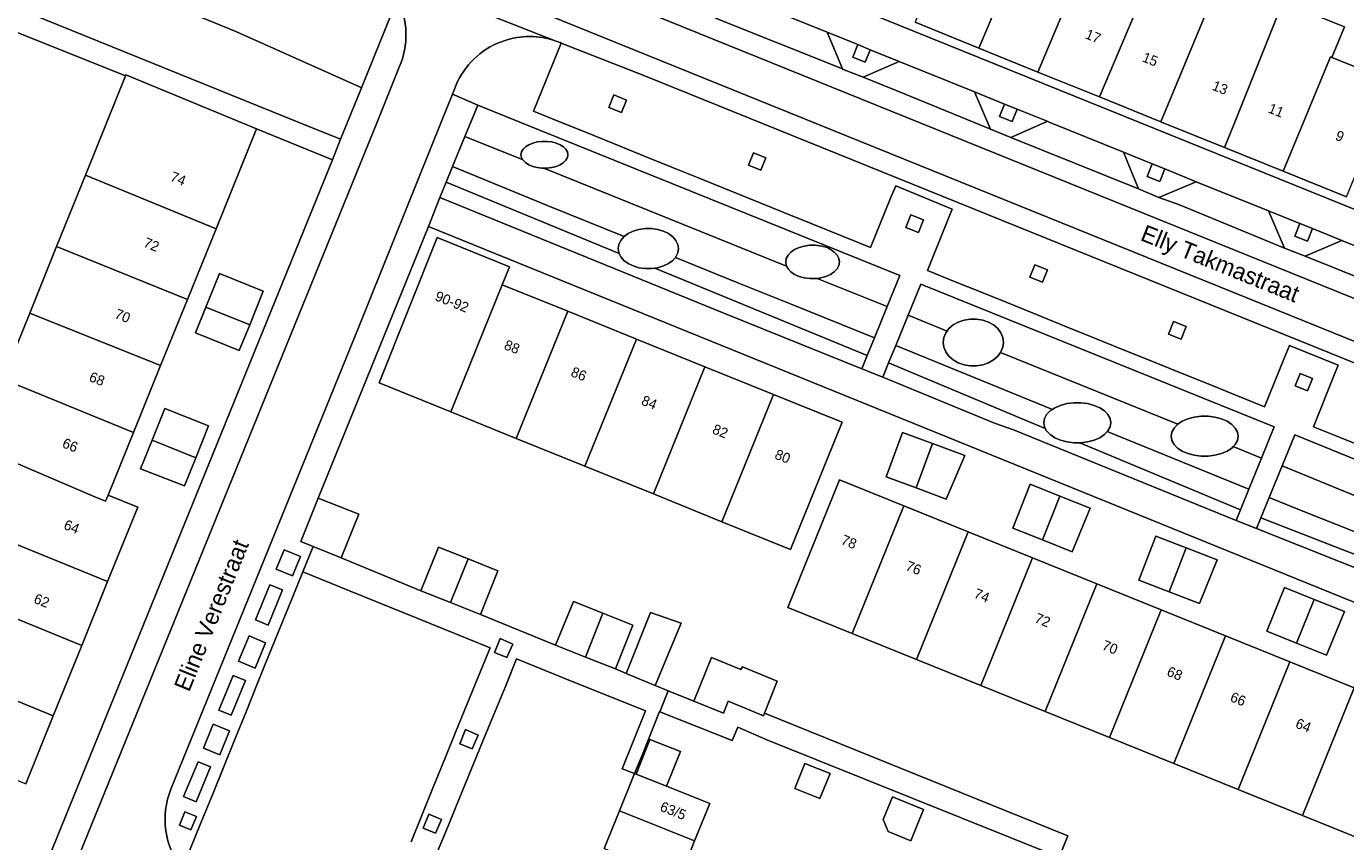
# Model space of a CAD drawing. Header units: metres. Extents: x 151448 to 154749, y 463108 to 465296.
# Tile 431 of 449: x 154322 to 154420, y 464947 to 465007. Entities that reach past the tile are written whole.
import ezdxf
from ezdxf.enums import TextEntityAlignment as Align

# ---------------------------------------------------------------- set-up
doc = ezdxf.new("R2010")
doc.units = ezdxf.units.M
for name, color, linetype, lineweight in [('B-PV-GR-BEPLANTING_CULTUUR_BOSPLANTSOEN-GV', 253, 'Continuous', 9), ('B-PV-GR-BEPLANTING_CULTUUR_HEESTERS-GV', 253, 'Continuous', 9), ('B-PV-GR-GROENVOORZIENING-GV', 253, 'Continuous', 9), ('B-PV-OG-BEBOUWING-GV', 1, 'Continuous', 9), ('B-PV-OG-BEBOUWING-T18', 2, 'Continuous', 9), ('B-PV-OG-TERREIN_BEGROEID-GV', 253, 'Continuous', 9), ('B-PV-OG-TERREIN_ERF-GV', 253, 'Continuous', 9), ('B-PV-OG-TOPOGRAFIE-T18', 2, 'Continuous', 9), ('B-PV-VH-GESLOTENVERHARDING_ASFALT-GV', 253, 'Continuous', 9), ('B-PV-VH-OPENVERHARDING_BETONSTRAATSTEEN-GV', 253, 'Continuous', 9), ('B-PV-VH-OPENVERHARDING_TEGEL-GV', 253, 'Continuous', 9)]:
    doc.layers.add(name, color=color, linetype=linetype, lineweight=lineweight)
doc.styles.add('Drong', font='txt', dxfattribs={"height": 1.8})

msp = doc.modelspace()

# ---------------------------------------------------------------- linework, layer by layer
at = {"layer": 'B-PV-GR-BEPLANTING_CULTUUR_BOSPLANTSOEN-GV', "flags": 128}
for points in [[(154346.76, 465002.541), (154346.565, 465002.629), (154337.449, 465006.729), (154328.689, 465010.326), (154317.203, 465014.077), (154300.808, 465020.564), (154299.272, 465021.095), (154282.261, 465026.978), (154276.654, 465028.915), (154269.029, 465031.552), (154268.249, 465030.771), (154267.377, 465029.496), (154266.827, 465028.091), (154267.475, 465028.126), (154271.937, 465028.365), (154320.33, 465008.79), (154342.06, 465000), (154345.21, 464998.725), (154345.736, 465000)], [(154384.828, 464984.003), (154385.772, 464986.307), (154380.572, 464988.405), (154380.439, 464988.387), (154380.023, 464988.387), (154379.616, 464988.441), (154379.237, 464988.547), (154378.9, 464988.699), (154378.622, 464988.892), (154378.414, 464989.117), (154378.31, 464989.317), (154360.287, 464996.589), (154360.158, 464996.589), (154359.802, 464996.633), (154359.47, 464996.717), (154359.176, 464996.84), (154358.932, 464996.994), (154358.75, 464997.174), (154358.724, 464997.219), (154357.706, 464997.63), (154354.438, 464998.937), (154353.527, 464996.714), (154360.616, 464993.794), (154366.253, 464991.506), (154366.55, 464991.726), (154366.929, 464991.909), (154367.356, 464992.036), (154367.814, 464992.101), (154368.282, 464992.101), (154368.74, 464992.036), (154369.167, 464991.909), (154369.546, 464991.726), (154369.859, 464991.494), (154370.093, 464991.224), (154370.237, 464990.927), (154370.286, 464990.617), (154370.237, 464990.307), (154370.093, 464990.01), (154370.053, 464989.964), (154374.574, 464988.129), (154378.652, 464986.5)], [(154358.724, 464997.219), (154358.75, 464997.174), (154358.932, 464996.994), (154359.176, 464996.84), (154359.47, 464996.717), (154359.802, 464996.633), (154360.158, 464996.589), (154360.287, 464996.589), (154360.522, 464996.589), (154360.878, 464996.633), (154361.21, 464996.717), (154361.504, 464996.84), (154361.748, 464996.994), (154361.93, 464997.174), (154362.042, 464997.372), (154362.08, 464997.579), (154362.042, 464997.786), (154361.93, 464997.984), (154361.748, 464998.164), (154361.504, 464998.318), (154361.21, 464998.441), (154360.878, 464998.525), (154360.522, 464998.569), (154360.158, 464998.569), (154359.802, 464998.525), (154359.47, 464998.441), (154359.176, 464998.318), (154358.932, 464998.164), (154358.75, 464997.984), (154358.638, 464997.786), (154358.6, 464997.579), (154358.638, 464997.372)], [(154370.053, 464989.964), (154370.093, 464990.01), (154370.237, 464990.307), (154370.286, 464990.617), (154370.237, 464990.927), (154370.093, 464991.224), (154369.859, 464991.494), (154369.546, 464991.726), (154369.167, 464991.909), (154368.74, 464992.036), (154368.282, 464992.101), (154367.814, 464992.101), (154367.356, 464992.036), (154366.929, 464991.909), (154366.55, 464991.726), (154366.253, 464991.506), (154366.237, 464991.494), (154366.003, 464991.224), (154365.859, 464990.927), (154365.81, 464990.617), (154365.859, 464990.307), (154365.885, 464990.254), (154366.003, 464990.01), (154366.237, 464989.74), (154366.55, 464989.508), (154366.929, 464989.325), (154367.356, 464989.198), (154367.814, 464989.133), (154368.282, 464989.133), (154368.527, 464989.168), (154368.74, 464989.198), (154369.167, 464989.325), (154369.546, 464989.508), (154369.859, 464989.74)], [(154378.31, 464989.317), (154378.414, 464989.117), (154378.622, 464988.892), (154378.9, 464988.699), (154379.237, 464988.547), (154379.616, 464988.441), (154380.023, 464988.387), (154380.439, 464988.387), (154380.572, 464988.405), (154380.846, 464988.441), (154381.226, 464988.547), (154381.562, 464988.699), (154381.84, 464988.892), (154382.048, 464989.117), (154382.177, 464989.365), (154382.22, 464989.623), (154382.177, 464989.881), (154382.048, 464990.129), (154381.84, 464990.354), (154381.719, 464990.452), (154381.34, 464990.686), (154380.933, 464990.799), (154380.439, 464990.859), (154380.023, 464990.859), (154379.616, 464990.805), (154379.237, 464990.699), (154378.9, 464990.547), (154378.622, 464990.354), (154378.414, 464990.129), (154378.285, 464989.881), (154378.242, 464989.623), (154378.285, 464989.365)], [(154402.098, 464977.035), (154412.598, 464972.767), (154413.532, 464975.073), (154411.432, 464975.921), (154411.332, 464975.817), (154410.984, 464975.585), (154410.564, 464975.402), (154410.089, 464975.275), (154409.581, 464975.21), (154409.061, 464975.21), (154408.553, 464975.275), (154408.078, 464975.402), (154407.658, 464975.585), (154407.31, 464975.817), (154407.05, 464976.087), (154406.889, 464976.384), (154406.835, 464976.694), (154406.889, 464977.004), (154407.05, 464977.301), (154407.31, 464977.571), (154407.325, 464977.581), (154394.171, 464982.895), (154393.976, 464982.633), (154393.663, 464982.362), (154393.284, 464982.148), (154392.857, 464982), (154392.399, 464981.925), (154391.931, 464981.925), (154391.473, 464982), (154391.046, 464982.148), (154390.667, 464982.362), (154390.354, 464982.633), (154390.12, 464982.948), (154389.976, 464983.294), (154389.927, 464983.656), (154389.976, 464984.018), (154390.12, 464984.364), (154390.216, 464984.493), (154387.318, 464985.664), (154386.403, 464983.414), (154398.039, 464978.684), (154398.21, 464978.798), (154398.63, 464978.981), (154399.105, 464979.108), (154399.613, 464979.173), (154400.133, 464979.173), (154400.641, 464979.108), (154401.116, 464978.981), (154401.536, 464978.798), (154401.884, 464978.566), (154402.144, 464978.296), (154402.305, 464977.999), (154402.359, 464977.689), (154402.305, 464977.379), (154402.144, 464977.082)], [(154390.216, 464984.493), (154390.12, 464984.364), (154389.976, 464984.018), (154389.927, 464983.656), (154389.976, 464983.294), (154390.12, 464982.948), (154390.354, 464982.633), (154390.667, 464982.362), (154391.046, 464982.148), (154391.473, 464982), (154391.931, 464981.925), (154392.399, 464981.925), (154392.857, 464982), (154393.284, 464982.148), (154393.663, 464982.362), (154393.976, 464982.633), (154394.171, 464982.895), (154394.21, 464982.948), (154394.354, 464983.294), (154394.403, 464983.656), (154394.354, 464984.018), (154394.21, 464984.364), (154393.976, 464984.679), (154393.663, 464984.95), (154393.284, 464985.164), (154392.857, 464985.312), (154392.399, 464985.387), (154391.931, 464985.387), (154391.473, 464985.312), (154391.046, 464985.164), (154390.667, 464984.95), (154390.354, 464984.679)], [(154402.098, 464977.035), (154402.144, 464977.082), (154402.305, 464977.379), (154402.359, 464977.689), (154402.305, 464977.999), (154402.144, 464978.296), (154401.884, 464978.566), (154401.536, 464978.798), (154401.116, 464978.981), (154400.641, 464979.108), (154400.133, 464979.173), (154399.613, 464979.173), (154399.105, 464979.108), (154398.63, 464978.981), (154398.21, 464978.798), (154398.039, 464978.684), (154397.862, 464978.566), (154397.602, 464978.296), (154397.441, 464977.999), (154397.387, 464977.689), (154397.441, 464977.379), (154397.499, 464977.272), (154397.602, 464977.082), (154397.862, 464976.812), (154398.21, 464976.58), (154398.63, 464976.397), (154399.105, 464976.27), (154399.613, 464976.205), (154400.053, 464976.205), (154400.133, 464976.205), (154400.641, 464976.27), (154401.116, 464976.397), (154401.536, 464976.58), (154401.884, 464976.812)], [(154407.325, 464977.581), (154407.31, 464977.571), (154407.05, 464977.301), (154406.889, 464977.004), (154406.835, 464976.694), (154406.889, 464976.384), (154407.05, 464976.087), (154407.31, 464975.817), (154407.658, 464975.585), (154408.078, 464975.402), (154408.553, 464975.275), (154409.061, 464975.21), (154409.581, 464975.21), (154410.089, 464975.275), (154410.564, 464975.402), (154410.984, 464975.585), (154411.332, 464975.817), (154411.432, 464975.921), (154411.592, 464976.087), (154411.753, 464976.384), (154411.807, 464976.694), (154411.753, 464977.004), (154411.592, 464977.301), (154411.332, 464977.571), (154410.984, 464977.803), (154410.564, 464977.986), (154410.089, 464978.113), (154409.581, 464978.178), (154409.061, 464978.178), (154408.553, 464978.113), (154408.078, 464977.986), (154407.658, 464977.803)]]:
    msp.add_lwpolyline(points, close=True, dxfattribs=at)
msp.add_lwpolyline([(154421.147, 464972.006), (154415.065, 464974.485), (154414.115, 464972.155), (154416.474, 464971.189), (154430.899, 464965.473)], dxfattribs=at)
at = {"layer": 'B-PV-GR-BEPLANTING_CULTUUR_HEESTERS-GV', "flags": 128}
for points in [[(154340.444, 464966.822), (154341.648, 464966.332), (154342.233, 464967.767), (154341.03, 464968.258)], [(154339.972, 464965.665), (154338.913, 464963.067), (154339.854, 464962.683), (154340.914, 464965.281)], [(154339.655, 464961.371), (154338.434, 464961.879), (154337.648, 464959.992), (154338.87, 464959.484)], [(154338.173, 464958.566), (154337.244, 464958.949), (154336.182, 464956.37), (154337.109, 464955.986)], [(154336.982, 464954.826), (154335.76, 464955.327), (154335.034, 464953.555), (154336.256, 464953.054)], [(154335.576, 464952.151), (154334.638, 464952.541), (154333.568, 464949.963), (154334.501, 464949.572)]]:
    msp.add_lwpolyline(points, close=True, dxfattribs=at)
at = {"layer": 'B-PV-GR-GROENVOORZIENING-GV', "flags": 128}
for points in [[(154384.516, 465005.37), (154383.59, 465005.748), (154383.218, 465004.82), (154384.146, 465004.448)], [(154365.497, 465002.01), (154365.125, 465001.082), (154366.053, 465000.71), (154366.425, 465001.638)], [(154395.412, 465000.961), (154394.485, 465001.336), (154394.113, 465000.408), (154395.041, 465000.036)], [(154375.847, 464997.73), (154375.475, 464996.802), (154376.403, 464996.43), (154376.775, 464997.358)], [(154406.364, 464996.522), (154405.438, 464996.899), (154405.066, 464995.971), (154405.994, 464995.599)], [(154387.527, 464993.11), (154387.155, 464992.182), (154388.083, 464991.81), (154388.455, 464992.738)], [(154417.319, 464992.093), (154416.392, 464992.469), (154416.02, 464991.541), (154416.948, 464991.169)], [(154396.727, 464989.41), (154396.355, 464988.482), (154397.283, 464988.11), (154397.655, 464989.038)], [(154407.017, 464985.2), (154406.645, 464984.272), (154407.573, 464983.9), (154407.945, 464984.828)], [(154416.407, 464981.35), (154416.035, 464980.422), (154416.963, 464980.05), (154417.335, 464980.978)], [(154356.712, 464960.821), (154356.638, 464960.634), (154357.55, 464960.263), (154357.628, 464960.44), (154357.989, 464961.26), (154357.048, 464961.675)], [(154354.479, 464954.919), (154354.07, 464953.878), (154354.982, 464953.507), (154355.421, 464954.504)], [(154334.518, 464948.479), (154333.671, 464948.828), (154333.265, 464947.841), (154334.112, 464947.492)], [(154351.756, 464948.657), (154351.346, 464947.617), (154352.259, 464947.245), (154352.697, 464948.243)]]:
    msp.add_lwpolyline(points, close=True, dxfattribs=at)
at = {"layer": 'B-PV-OG-BEBOUWING-GV', "flags": 128}
for points in [[(154392.573, 465005.492), (154396.155, 465013.953), (154395.98, 465014.024), (154396.886, 465016.261), (154392.232, 465018.145), (154387.837, 465007.41)], [(154400.509, 465012.19), (154396.155, 465013.953), (154392.573, 465005.492), (154396.957, 465003.716)], [(154400.509, 465012.19), (154396.957, 465003.716), (154401.523, 465001.867), (154406.038, 465012.548), (154406.001, 465012.563), (154401.41, 465014.42)], [(154406.038, 465012.548), (154401.523, 465001.867), (154406.072, 465000.025), (154410.533, 465010.744)], [(154410.805, 464998.108), (154411.564, 465000), (154415.131, 465008.897), (154410.533, 465010.744), (154406.072, 465000.025), (154406.134, 465000)], [(154415.152, 464996.348), (154416.662, 465000), (154418.666, 465004.844), (154418.765, 465004.804), (154419.696, 465007.064), (154415.131, 465008.897), (154411.564, 465000), (154410.805, 464998.108)], [(154419.845, 464994.447), (154422.134, 465000), (154423.35, 465002.95), (154418.765, 465004.804), (154418.666, 465004.844), (154416.662, 465000), (154415.152, 464996.348)], [(154326.287, 464996.068), (154335.976, 464992.08), (154338.981, 464999.498), (154338.986, 464999.51), (154329.284, 465003.514), (154329.249, 465003.428)], [(154335.976, 464992.08), (154326.287, 464996.068), (154324.149, 464990.757), (154333.851, 464986.836)], [(154357.21, 464987.93), (154357.75, 464989.26), (154352.39, 464991.43), (154348.09, 464980.66), (154353.386, 464978.51)], [(154322.166, 464985.832), (154331.864, 464981.931), (154333.851, 464986.836), (154324.149, 464990.757)], [(154335.23, 464986.278), (154338.475, 464984.967), (154339.48, 464987.45), (154336.24, 464988.76)], [(154362.075, 464985.962), (154357.21, 464987.93), (154353.386, 464978.51), (154358.254, 464976.534)], [(154331.864, 464981.931), (154322.166, 464985.832), (154320.191, 464980.923), (154329.853, 464976.967)], [(154338.475, 464984.967), (154335.23, 464986.278), (154334.45, 464984.36), (154337.7, 464983.05)], [(154367.161, 464983.904), (154362.075, 464985.962), (154358.254, 464976.534), (154363.338, 464974.471)], [(154368.422, 464972.407), (154372.247, 464981.846), (154367.161, 464983.904), (154363.338, 464974.471)], [(154372.247, 464981.846), (154368.422, 464972.407), (154373.506, 464970.344), (154377.334, 464979.788)], [(154329.853, 464976.967), (154320.191, 464980.923), (154318.081, 464975.682), (154318.31, 464975.59), (154320.49, 464974.71), (154320.583, 464974.928), (154326.978, 464972.199), (154327.777, 464971.868), (154327.97, 464972.32)], [(154373.506, 464970.344), (154378.59, 464968.28), (154382.42, 464977.73), (154377.334, 464979.788)], [(154334.469, 464975.077), (154335.42, 464977.46), (154332.17, 464978.76), (154331.232, 464976.403)], [(154389.138, 464976.139), (154386.91, 464976.97), (154385.69, 464973.69), (154387.915, 464972.86)], [(154334.469, 464975.077), (154331.232, 464976.403), (154330.38, 464974.26), (154333.64, 464973)], [(154387.915, 464972.86), (154390.14, 464972.03), (154391.52, 464975.25), (154389.138, 464976.139)], [(154327.933, 464965.901), (154330.17, 464971.42), (154327.97, 464972.32), (154327.777, 464971.868), (154326.978, 464972.199), (154320.583, 464974.928), (154320.49, 464974.71), (154318.489, 464969.752)], [(154383.174, 464962.042), (154387.005, 464971.527), (154382.232, 464973.455), (154378.4, 464963.97)], [(154398.591, 464972.244), (154396.38, 464973.13), (154395.08, 464969.88), (154397.29, 464968.995)], [(154345.266, 464967.656), (154346.58, 464970.91), (154343.563, 464972.096), (154342.26, 464968.87), (154343.174, 464968.501)], [(154397.29, 464968.995), (154399.5, 464968.11), (154400.82, 464971.35), (154398.591, 464972.244)], [(154387.005, 464971.527), (154383.174, 464962.042), (154387.947, 464960.114), (154391.778, 464969.599)], [(154316.583, 464965.028), (154326.011, 464961.159), (154327.933, 464965.901), (154318.489, 464969.752)], [(154392.72, 464958.186), (154396.551, 464967.671), (154391.778, 464969.599), (154387.947, 464960.114)], [(154407.958, 464968.41), (154405.71, 464969.28), (154404.45, 464966.02), (154406.695, 464965.15)], [(154351.17, 464965.23), (154353.38, 464964.345), (154354.68, 464967.592), (154352.48, 464968.47)], [(154406.695, 464965.15), (154408.94, 464964.28), (154410.26, 464967.52), (154407.958, 464968.41)], [(154353.38, 464964.345), (154355.59, 464963.46), (154356.89, 464966.71), (154354.68, 464967.592)], [(154396.551, 464967.671), (154392.72, 464958.186), (154397.493, 464956.258), (154401.324, 464965.743)], [(154314.479, 464959.814), (154323.896, 464955.94), (154326.011, 464961.159), (154316.583, 464965.028)], [(154401.324, 464965.743), (154397.493, 464956.258), (154402.266, 464954.33), (154406.097, 464963.815)], [(154417.451, 464964.586), (154415.24, 464965.47), (154413.94, 464962.22), (154416.15, 464961.335)], [(154364.675, 464963.558), (154362.49, 464964.42), (154361.16, 464961.18), (154363.39, 464960.3)], [(154416.15, 464961.335), (154418.36, 464960.45), (154419.69, 464963.69), (154417.451, 464964.586)], [(154363.39, 464960.3), (154365.62, 464959.42), (154366.9, 464962.68), (154364.675, 464963.558)], [(154366.412, 464959.092), (154368.551, 464958.207), (154370.489, 464962.814), (154368.211, 464963.613)], [(154402.266, 464954.33), (154407.039, 464952.402), (154410.87, 464961.886), (154406.097, 464963.815)], [(154411.812, 464950.474), (154415.643, 464959.958), (154410.87, 464961.886), (154407.039, 464952.402)], [(154371.42, 464957.02), (154373.62, 464956.14), (154373.974, 464957.024), (154374.099, 464956.974), (154376.585, 464955.946), (154376.659, 464956.131), (154377.613, 464958.514), (154375.046, 464959.568), (154374.92, 464959.39), (154372.73, 464960.27)], [(154314.479, 464959.814), (154312.44, 464954.759), (154321.852, 464950.899), (154323.896, 464955.94)], [(154415.643, 464959.958), (154411.812, 464950.474), (154416.585, 464948.546), (154420.416, 464958.03)], [(154421.358, 464946.618), (154425.189, 464956.102), (154420.416, 464958.03), (154416.585, 464948.546)], [(154367.143, 464951.625), (154369.4, 464950.723), (154370.427, 464953.294), (154368.171, 464954.196)], [(154379.672, 464952.414), (154378.927, 464950.558), (154380.783, 464949.813), (154381.528, 464951.669)], [(154365.909, 464948.888), (154371.484, 464946.659), (154372.61, 464949.44), (154369.4, 464950.723), (154367.143, 464951.625), (154367.034, 464951.669)], [(154386.166, 464949.938), (154385.471, 464948.259), (154385.841, 464947.367), (154387.52, 464946.672), (154388.476, 464948.982)], [(154371.484, 464946.659), (154365.909, 464948.888), (154364.784, 464946.107), (154370.283, 464943.908), (154370.723, 464945), (154370.8, 464944.969)]]:
    msp.add_lwpolyline(points, close=True, dxfattribs=at)
at = {"layer": 'B-PV-OG-TERREIN_BEGROEID-GV', "flags": 128}
for points in [[(154269.029, 465031.552), (154276.654, 465028.915), (154282.261, 465026.978), (154299.272, 465021.095), (154300.808, 465020.564), (154317.203, 465014.077), (154328.689, 465010.326), (154337.449, 465006.729), (154346.565, 465002.629), (154346.76, 465002.541), (154349.432, 465009.17), (154349.425, 465009.182)], [(154440.47, 464966.83), (154416.01, 464976.8), (154415.065, 464974.485), (154421.147, 464972.006)]]:
    msp.add_lwpolyline(points, dxfattribs=at)
for points in [[(154360.287, 464996.589), (154378.31, 464989.317), (154378.285, 464989.365), (154378.242, 464989.623), (154378.285, 464989.881), (154378.414, 464990.129), (154378.622, 464990.354), (154378.9, 464990.547), (154379.237, 464990.699), (154379.616, 464990.805), (154380.023, 464990.859), (154380.439, 464990.859), (154380.933, 464990.799), (154381.34, 464990.686), (154381.719, 464990.452), (154381.84, 464990.354), (154382.048, 464990.129), (154382.177, 464989.881), (154382.22, 464989.623), (154382.177, 464989.365), (154382.048, 464989.117), (154381.84, 464988.892), (154381.562, 464988.699), (154381.226, 464988.547), (154380.846, 464988.441), (154380.572, 464988.405), (154385.772, 464986.307), (154386.72, 464988.62), (154358.513, 465000), (154355.39, 465001.26), (154354.874, 465000), (154354.438, 464998.937), (154357.706, 464997.63), (154358.724, 464997.219), (154358.638, 464997.372), (154358.6, 464997.579), (154358.638, 464997.786), (154358.75, 464997.984), (154358.932, 464998.164), (154359.176, 464998.318), (154359.47, 464998.441), (154359.802, 464998.525), (154360.158, 464998.569), (154360.522, 464998.569), (154360.878, 464998.525), (154361.21, 464998.441), (154361.504, 464998.318), (154361.748, 464998.164), (154361.93, 464997.984), (154362.042, 464997.786), (154362.08, 464997.579), (154362.042, 464997.372), (154361.93, 464997.174), (154361.748, 464996.994), (154361.504, 464996.84), (154361.21, 464996.717), (154360.878, 464996.633), (154360.522, 464996.589)], [(154366.253, 464991.506), (154360.616, 464993.794), (154353.527, 464996.714), (154353.044, 464995.533), (154365.885, 464990.254), (154365.859, 464990.307), (154365.81, 464990.617), (154365.859, 464990.927), (154366.003, 464991.224), (154366.237, 464991.494)], [(154352.58, 464994.4), (154373.64, 464985.81), (154383.88, 464981.69), (154384.289, 464982.687), (154368.527, 464989.168), (154368.282, 464989.133), (154367.814, 464989.133), (154367.356, 464989.198), (154366.929, 464989.325), (154366.55, 464989.508), (154366.237, 464989.74), (154366.003, 464990.01), (154365.885, 464990.254), (154353.044, 464995.533)], [(154384.828, 464984.003), (154378.652, 464986.5), (154374.574, 464988.129), (154370.053, 464989.964), (154369.859, 464989.74), (154369.546, 464989.508), (154369.167, 464989.325), (154368.74, 464989.198), (154368.527, 464989.168), (154384.289, 464982.687)], [(154411.432, 464975.921), (154413.532, 464975.073), (154414.47, 464977.39), (154388.26, 464987.98), (154387.318, 464985.664), (154390.216, 464984.493), (154390.354, 464984.679), (154390.667, 464984.95), (154391.046, 464985.164), (154391.473, 464985.312), (154391.931, 464985.387), (154392.399, 464985.387), (154392.857, 464985.312), (154393.284, 464985.164), (154393.663, 464984.95), (154393.976, 464984.679), (154394.21, 464984.364), (154394.354, 464984.018), (154394.403, 464983.656), (154394.354, 464983.294), (154394.21, 464982.948), (154394.171, 464982.895), (154407.325, 464977.581), (154407.658, 464977.803), (154408.078, 464977.986), (154408.553, 464978.113), (154409.061, 464978.178), (154409.581, 464978.178), (154410.089, 464978.113), (154410.564, 464977.986), (154410.984, 464977.803), (154411.332, 464977.571), (154411.592, 464977.301), (154411.753, 464977.004), (154411.807, 464976.694), (154411.753, 464976.384), (154411.592, 464976.087)], [(154398.039, 464978.684), (154386.403, 464983.414), (154385.879, 464982.125), (154397.499, 464977.272), (154397.441, 464977.379), (154397.387, 464977.689), (154397.441, 464977.999), (154397.602, 464978.296), (154397.862, 464978.566)], [(154385.45, 464981.07), (154393.73, 464977.67), (154395.15, 464977.16), (154411.66, 464970.45), (154411.974, 464971.226), (154400.053, 464976.205), (154399.613, 464976.205), (154399.105, 464976.27), (154398.63, 464976.397), (154398.21, 464976.58), (154397.862, 464976.812), (154397.602, 464977.082), (154397.499, 464977.272), (154385.879, 464982.125)], [(154412.598, 464972.767), (154402.098, 464977.035), (154401.884, 464976.812), (154401.536, 464976.58), (154401.116, 464976.397), (154400.641, 464976.27), (154400.133, 464976.205), (154400.053, 464976.205), (154411.974, 464971.226)], [(154430.899, 464965.473), (154416.474, 464971.189), (154414.115, 464972.155), (154413.494, 464970.634), (154431.101, 464963.776), (154430.896, 464964.052), (154430.752, 464964.398), (154430.703, 464964.76), (154430.752, 464965.122)], [(154413.17, 464969.84), (154432.17, 464962.28), (154440.39, 464958.76), (154440.879, 464959.968), (154433.016, 464963.03), (154432.707, 464963.03), (154432.249, 464963.105), (154431.822, 464963.253), (154431.443, 464963.467), (154431.13, 464963.737), (154431.101, 464963.776), (154413.494, 464970.634)]]:
    msp.add_lwpolyline(points, close=True, dxfattribs=at)
at = {"layer": 'B-PV-OG-TERREIN_ERF-GV', "flags": 128}
for points in [[(154447.152, 465009.083), (154401.94, 465027.36), (154402.34, 465028.26), (154401.987, 465028.426), (154403.014, 465031.111), (154401.321, 465039.116), (154376.92, 465034.01), (154376.888, 465034.003), (154376.936, 465033.76), (154378.94, 465034.18), (154379.44, 465031.77), (154376.161, 465031.084), (154373.08, 465030.44), (154372.611, 465032.853), (154370.57, 465032.39), (154364.06, 465016.339), (154404.451, 465000), (154438.02, 464986.42), (154438.251, 464986.993), (154438.256, 464987.005), (154443.497, 465000), (154447.16, 465009.08)], [(154353.386, 464978.51), (154348.09, 464980.66), (154352.39, 464991.43), (154357.75, 464989.26), (154357.21, 464987.93), (154362.075, 464985.962), (154367.161, 464983.904), (154372.247, 464981.846), (154377.334, 464979.788), (154382.42, 464977.73), (154378.59, 464968.28), (154373.506, 464970.344), (154368.422, 464972.407), (154363.338, 464974.471), (154358.254, 464976.534)], [(154338.475, 464984.967), (154337.7, 464983.05), (154334.45, 464984.36), (154335.23, 464986.278), (154336.24, 464988.76), (154339.48, 464987.45)], [(154334.469, 464975.077), (154333.64, 464973), (154330.38, 464974.26), (154331.232, 464976.403), (154332.17, 464978.76), (154335.42, 464977.46)], [(154389.138, 464976.139), (154391.52, 464975.25), (154390.14, 464972.03), (154387.915, 464972.86), (154385.69, 464973.69), (154386.91, 464976.97)], [(154407.039, 464952.402), (154402.266, 464954.33), (154397.493, 464956.258), (154392.72, 464958.186), (154387.947, 464960.114), (154383.174, 464962.042), (154378.4, 464963.97), (154382.232, 464973.455), (154387.005, 464971.527), (154391.778, 464969.599), (154396.551, 464967.671), (154401.324, 464965.743), (154406.097, 464963.815), (154410.87, 464961.886), (154415.643, 464959.958), (154420.416, 464958.03), (154425.189, 464956.102), (154429.962, 464954.174), (154434.757, 464952.237), (154430.91, 464942.76), (154426.131, 464944.69), (154421.358, 464946.618), (154416.585, 464948.546), (154411.812, 464950.474)], [(154398.591, 464972.244), (154400.82, 464971.35), (154399.5, 464968.11), (154397.29, 464968.995), (154395.08, 464969.88), (154396.38, 464973.13)], [(154407.958, 464968.41), (154410.26, 464967.52), (154408.94, 464964.28), (154406.695, 464965.15), (154404.45, 464966.02), (154405.71, 464969.28)], [(154416.15, 464961.335), (154413.94, 464962.22), (154415.24, 464965.47), (154417.451, 464964.586), (154419.69, 464963.69), (154418.36, 464960.45)], [(154379.672, 464952.414), (154381.528, 464951.669), (154380.783, 464949.813), (154378.927, 464950.558)], [(154386.166, 464949.938), (154388.476, 464948.982), (154387.52, 464946.672), (154385.841, 464947.367), (154385.471, 464948.259)]]:
    msp.add_lwpolyline(points, close=True, dxfattribs=at)
for points in [[(154415.131, 465008.897), (154419.696, 465007.064), (154418.765, 465004.804), (154423.35, 465002.95)], [(154419.845, 464994.447), (154415.152, 464996.348), (154410.805, 464998.108), (154406.134, 465000), (154406.072, 465000.025), (154401.523, 465001.867), (154396.957, 465003.716), (154392.573, 465005.492), (154387.837, 465007.41)], [(154320.191, 464980.923), (154322.166, 464985.832), (154324.149, 464990.757), (154326.287, 464996.068), (154329.249, 465003.428), (154321.04, 465006.72)], [(154314.596, 464922.571), (154321.916, 464941.387), (154322.648, 464943.187), (154344.625, 464997.21), (154338.981, 464999.498), (154335.976, 464992.08), (154333.851, 464986.836), (154331.864, 464981.931), (154329.853, 464976.967), (154327.97, 464972.32), (154330.17, 464971.42), (154327.933, 464965.901), (154326.011, 464961.159), (154323.896, 464955.94), (154321.852, 464950.899)], [(154439.544, 464956.623), (154351.736, 464992.25), (154343.563, 464972.096), (154346.58, 464970.91), (154345.266, 464967.656), (154351.17, 464965.23), (154352.48, 464968.47), (154354.68, 464967.592), (154356.89, 464966.71), (154355.59, 464963.46), (154361.16, 464961.18), (154362.49, 464964.42), (154364.675, 464963.558), (154366.9, 464962.68), (154365.62, 464959.42), (154366.412, 464959.092), (154368.211, 464963.613), (154370.489, 464962.814), (154368.551, 464958.207), (154369.528, 464957.803), (154371.42, 464957.02), (154372.73, 464960.27), (154374.92, 464959.39), (154375.046, 464959.568), (154377.613, 464958.514), (154376.659, 464956.131), (154399.169, 464947.043), (154398.532, 464945.463), (154376.85, 464954.175), (154374.699, 464955.106), (154374.265, 464954.104), (154368.896, 464956.251), (154368.887, 464956.255), (154367.605, 464953.083), (154367.034, 464951.669), (154367.143, 464951.625), (154368.171, 464954.196), (154370.427, 464953.294), (154369.4, 464950.723), (154372.61, 464949.44), (154371.484, 464946.659), (154370.8, 464944.969)]]:
    msp.add_lwpolyline(points, dxfattribs=at)
at = {"layer": 'B-PV-VH-GESLOTENVERHARDING_ASFALT-GV', "flags": 128}
msp.add_lwpolyline([(154437.869, 464976.679), (154438.897, 464979.446), (154352.017, 465014.618), (154350.962, 465011.854)], close=True, dxfattribs=at)
for points in [[(154352.017, 465014.618), (154438.897, 464979.446)], [(154361.575, 465005.873), (154361.571, 465005.863), (154367.718, 465003.45), (154437.353, 464975.288), (154437.869, 464976.679), (154350.962, 465011.854), (154350.344, 465010.268), (154353.879, 465008.884), (154361.143, 465006.038)], [(154423.861, 464987.197), (154416.772, 464990.046), (154415.256, 464990.653), (154407.461, 464993.85), (154405.933, 464994.413), (154404.421, 464995.043), (154394.95, 464998.863), (154393.436, 464999.466), (154392.163, 465000.001), (154386.572, 465002.29), (154383.98, 465003.321), (154382.453, 465003.923), (154382.45, 465003.93), (154382.446, 465003.94), (154373.027, 465007.723)], [(154361.143, 465006.038), (154361.365, 465005.958)]]:
    msp.add_lwpolyline(points, dxfattribs=at)
at = {"layer": 'B-PV-VH-GESLOTENVERHARDING_ASFALT-GV'}
msp.add_lwpolyline([(154361.365, 465005.958, -0.015587), (154361.575, 465005.873)], format="xyb", dxfattribs=at)
at = {"layer": 'B-PV-VH-OPENVERHARDING_BETONSTRAATSTEEN-GV', "flags": 128}
for points in [[(154361.143, 465006.038), (154353.879, 465008.884), (154350.344, 465010.268), (154347.617, 465011.336)], [(154437.353, 464975.288), (154367.718, 465003.45), (154361.571, 465005.863), (154359.53, 465000.81), (154361.532, 465000), (154363.348, 464999.265), (154366.142, 464998.135), (154367.822, 464997.455), (154369.836, 464996.64), (154371.939, 464995.789), (154373.652, 464995.096), (154376.406, 464993.981), (154378.108, 464993.292), (154380.133, 464992.473), (154382.334, 464991.583), (154384.54, 464990.69), (154386.028, 464994.353), (154386.4, 464995.27), (154390.58, 464993.55), (154390.212, 464992.633), (154388.75, 464988.99), (154390.807, 464988.159), (154392.695, 464987.396), (154394.592, 464986.63), (154397.261, 464985.551), (154399.075, 464984.817), (154401.114, 464983.994), (154403.231, 464983.138), (154404.922, 464982.456), (154407.665, 464981.347), (154409.349, 464980.667), (154411.52, 464979.79), (154413.77, 464978.88), (154415.255, 464982.526), (154415.62, 464983.42), (154419.22, 464981.97), (154418.853, 464981.053), (154417.39, 464977.4), (154419.499, 464976.552), (154421.519, 464975.739)], [(154349.57, 465004.065), (154347.931, 465000), (154325.54, 464944.94), (154325.686, 464944.592), (154326.267, 464943.206), (154326.849, 464941.816), (154326.99, 464941.48), (154327.34, 464941.339), (154331.557, 464939.634), (154377.22, 464921.12), (154377.225, 464921.117), (154386.979, 464917.028), (154389.18, 464916.12), (154392.66, 464914.748), (154399.54, 464911.93), (154403.01, 464910.535), (154404.963, 464909.77)], [(154332.631, 464950.51), (154346.58, 464984.82), (154352.681, 465000), (154353.51, 465002.06), (154353.9, 465003.01)], [(154350.444, 464946.594), (154351.268, 464948.617), (154352.093, 464950.643), (154352.953, 464952.753), (154353.776, 464954.772), (154354.617, 464956.835), (154355.458, 464958.899), (154356.31, 464960.99), (154352.895, 464962.373), (154345.876, 464965.216), (154342.412, 464966.619), (154341.571, 464964.552), (154340.733, 464962.489), (154339.902, 464960.441), (154339.063, 464958.373), (154338.201, 464956.25), (154337.39, 464954.25), (154336.571, 464952.232), (154335.701, 464950.09), (154334.853, 464947.999), (154333.96, 464945.8)], [(154364.784, 464946.107), (154365.909, 464948.888), (154367.034, 464951.669), (154366.11, 464952.02), (154367.84, 464956.31), (154361.741, 464958.772), (154358.28, 464960.17), (154357.442, 464958.125), (154356.59, 464956.05), (154355.757, 464954.017), (154354.911, 464951.954), (154354.068, 464949.899), (154353.272, 464947.958), (154352.366, 464945.75)]]:
    msp.add_lwpolyline(points, dxfattribs=at)
at = {"layer": 'B-PV-VH-OPENVERHARDING_BETONSTRAATSTEEN-GV'}
for points in [[(154349.432, 465009.17, -0.220963), (154349.57, 465004.065)], [(154357.354, 465006.04, -0.163632), (154361.143, 465006.038)], [(154353.9, 465003.01, -0.201425), (154357.354, 465006.04)], [(154333.465, 464944.569, -0.268994), (154332.631, 464950.51)]]:
    msp.add_lwpolyline(points, format="xyb", dxfattribs=at)
at = {"layer": 'B-PV-VH-OPENVERHARDING_BETONSTRAATSTEEN-GV', "flags": 128}
for points in [[(154382.446, 465003.94), (154381.31, 465006.68), (154375.78, 465008.9), (154373.027, 465007.723)], [(154382.446, 465003.94), (154382.45, 465003.93), (154382.453, 465003.923), (154383.98, 465003.321), (154386.669, 465004.49), (154384.516, 465005.37), (154384.146, 465004.448), (154383.218, 465004.82), (154383.59, 465005.748), (154381.31, 465006.68)], [(154392.25, 465002.24), (154386.669, 465004.49), (154383.98, 465003.321), (154386.572, 465002.29), (154392.163, 465000.001), (154393.436, 464999.466), (154393.209, 465000)], [(154394.95, 464998.863), (154397.505, 465000), (154397.64, 465000.06), (154395.412, 465000.961), (154395.041, 465000.036), (154394.113, 465000.408), (154394.485, 465001.336), (154392.25, 465002.24), (154393.209, 465000), (154393.436, 464999.466)], [(154365.497, 465002.01), (154366.425, 465001.638), (154366.053, 465000.71), (154365.125, 465001.082)], [(154397.64, 465000.06), (154397.505, 465000), (154394.95, 464998.863), (154404.421, 464995.043), (154403.3, 464997.77), (154397.788, 465000)], [(154375.847, 464997.73), (154376.775, 464997.358), (154376.403, 464996.43), (154375.475, 464996.802)], [(154404.421, 464995.043), (154405.933, 464994.413), (154408.7, 464995.57), (154406.364, 464996.522), (154405.994, 464995.599), (154405.066, 464995.971), (154405.438, 464996.899), (154403.3, 464997.77)], [(154415.256, 464990.653), (154414.051, 464993.417), (154408.7, 464995.57), (154405.933, 464994.413), (154407.461, 464993.85)], [(154414.051, 464993.417), (154415.256, 464990.653), (154416.772, 464990.046), (154419.5, 464991.21), (154417.319, 464992.093), (154416.948, 464991.169), (154416.02, 464991.541), (154416.392, 464992.469)], [(154425.12, 464988.929), (154419.5, 464991.21), (154416.772, 464990.046), (154423.861, 464987.197), (154426.233, 464986.21)], [(154396.727, 464989.41), (154397.655, 464989.038), (154397.283, 464988.11), (154396.355, 464988.482)], [(154407.017, 464985.2), (154407.945, 464984.828), (154407.573, 464983.9), (154406.645, 464984.272)]]:
    msp.add_lwpolyline(points, close=True, dxfattribs=at)
at = {"layer": 'B-PV-VH-OPENVERHARDING_TEGEL-GV', "flags": 128}
for points in [[(154438.02, 464986.42), (154404.451, 465000), (154364.06, 465016.339)], [(154349.432, 465009.17), (154346.76, 465002.541), (154345.736, 465000), (154345.21, 464998.725), (154344.625, 464997.21), (154322.648, 464943.187), (154321.916, 464941.387), (154323.766, 464940.632), (154323.798, 464940.711), (154325.566, 464939.968), (154325.541, 464939.908), (154326.392, 464939.561), (154332.067, 464937.238), (154334.573, 464936.213), (154377.72, 464918.75), (154379.252, 464915.459), (154380.305, 464918.058)], [(154375.78, 465008.9), (154381.31, 465006.68), (154383.59, 465005.748), (154384.516, 465005.37), (154386.669, 465004.49), (154392.25, 465002.24), (154394.485, 465001.336), (154395.412, 465000.961), (154397.64, 465000.06), (154397.788, 465000), (154403.3, 464997.77), (154405.438, 464996.899), (154406.364, 464996.522), (154408.7, 464995.57), (154414.051, 464993.417), (154416.392, 464992.469), (154417.319, 464992.093), (154419.5, 464991.21)], [(154421.519, 464975.739), (154419.499, 464976.552), (154417.39, 464977.4), (154418.853, 464981.053), (154419.22, 464981.97), (154415.62, 464983.42), (154415.255, 464982.526), (154413.77, 464978.88), (154411.52, 464979.79), (154409.349, 464980.667), (154407.665, 464981.347), (154404.922, 464982.456), (154403.231, 464983.138), (154401.114, 464983.994), (154399.075, 464984.817), (154397.261, 464985.551), (154394.592, 464986.63), (154392.695, 464987.396), (154390.807, 464988.159), (154388.75, 464988.99), (154390.212, 464992.633), (154390.58, 464993.55), (154386.4, 464995.27), (154386.028, 464994.353), (154384.54, 464990.69), (154382.334, 464991.583), (154380.133, 464992.473), (154378.108, 464993.292), (154376.406, 464993.981), (154373.652, 464995.096), (154371.939, 464995.789), (154369.836, 464996.64), (154367.822, 464997.455), (154366.142, 464998.135), (154363.348, 464999.265), (154361.532, 465000), (154359.53, 465000.81), (154361.571, 465005.863), (154361.575, 465005.873)], [(154361.365, 465005.958), (154361.143, 465006.038)], [(154377.225, 464921.117), (154377.22, 464921.12), (154331.557, 464939.634), (154327.34, 464941.339), (154326.99, 464941.48), (154326.849, 464941.816), (154326.267, 464943.206), (154325.686, 464944.592), (154325.54, 464944.94), (154347.931, 465000), (154349.57, 465004.065)], [(154353.9, 465003.01), (154353.51, 465002.06), (154355.39, 465001.26), (154358.513, 465000), (154386.72, 464988.62), (154385.772, 464986.307)], [(154333.96, 464945.8), (154334.853, 464947.999), (154335.701, 464950.09), (154336.571, 464952.232), (154337.39, 464954.25), (154338.201, 464956.25), (154339.063, 464958.373), (154339.902, 464960.441), (154340.733, 464962.489), (154341.571, 464964.552), (154342.412, 464966.619), (154343.174, 464968.501), (154342.26, 464968.87), (154343.563, 464972.096), (154351.736, 464992.25), (154352.58, 464994.4), (154353.044, 464995.533), (154353.527, 464996.714), (154354.438, 464998.937), (154354.874, 465000), (154355.39, 465001.26), (154353.51, 465002.06), (154352.681, 465000), (154346.58, 464984.82), (154332.631, 464950.51)], [(154419.5, 464991.21), (154425.12, 464988.929), (154427.305, 464988.041), (154428.231, 464987.664), (154430.457, 464986.759), (154435.94, 464984.55), (154437.167, 464981.783), (154438.43, 464981.281), (154438.662, 464981.194), (154438.708, 464981.177)], [(154385.772, 464986.307), (154384.828, 464984.003), (154384.289, 464982.687), (154383.88, 464981.69), (154385.45, 464981.07), (154385.879, 464982.125), (154386.403, 464983.414), (154387.318, 464985.664), (154388.26, 464987.98), (154414.47, 464977.39), (154413.532, 464975.073), (154412.598, 464972.767), (154411.974, 464971.226), (154411.66, 464970.45), (154413.17, 464969.84), (154413.494, 464970.634), (154414.115, 464972.155), (154415.065, 464974.485), (154416.01, 464976.8), (154440.47, 464966.83), (154442.09, 464962.96), (154445.868, 464961.427), (154446.5, 464962.985), (154482.593, 464948.41)], [(154352.366, 464945.75), (154353.272, 464947.958), (154354.068, 464949.899), (154354.911, 464951.954), (154355.757, 464954.017), (154356.59, 464956.05), (154357.442, 464958.125), (154358.28, 464960.17), (154361.741, 464958.772), (154367.84, 464956.31), (154366.11, 464952.02), (154367.034, 464951.669), (154367.605, 464953.083), (154368.887, 464956.255), (154368.896, 464956.251), (154369.528, 464957.803), (154368.551, 464958.207), (154366.412, 464959.092), (154365.62, 464959.42), (154363.39, 464960.3), (154361.16, 464961.18), (154355.59, 464963.46), (154353.38, 464964.345), (154351.17, 464965.23), (154345.266, 464967.656), (154343.174, 464968.501), (154342.412, 464966.619), (154345.876, 464965.216), (154352.895, 464962.373), (154356.31, 464960.99), (154355.458, 464958.899), (154354.617, 464956.835), (154353.776, 464954.772), (154352.953, 464952.753), (154352.093, 464950.643), (154351.268, 464948.617), (154350.444, 464946.594)]]:
    msp.add_lwpolyline(points, dxfattribs=at)
at = {"layer": 'B-PV-VH-OPENVERHARDING_TEGEL-GV'}
for points in [[(154349.57, 465004.065, 0.220963), (154349.432, 465009.17)], [(154361.143, 465006.038, 0.163632), (154357.354, 465006.04)], [(154357.354, 465006.04, 0.201425), (154353.9, 465003.01)], [(154361.575, 465005.873, 0.015587), (154361.365, 465005.958)], [(154332.631, 464950.51, 0.268994), (154333.465, 464944.569)]]:
    msp.add_lwpolyline(points, format="xyb", dxfattribs=at)
at = {"layer": 'B-PV-VH-OPENVERHARDING_TEGEL-GV', "flags": 128}
for points in [[(154344.625, 464997.21), (154345.21, 464998.725), (154342.06, 465000), (154320.33, 465008.79), (154319.578, 465007.276), (154321.04, 465006.72), (154329.249, 465003.428), (154329.284, 465003.514), (154338.986, 464999.51), (154338.981, 464999.498)], [(154352.58, 464994.4), (154351.736, 464992.25), (154439.544, 464956.623), (154440.39, 464958.76), (154432.17, 464962.28), (154413.17, 464969.84), (154411.66, 464970.45), (154395.15, 464977.16), (154393.73, 464977.67), (154385.45, 464981.07), (154383.88, 464981.69), (154373.64, 464985.81)], [(154387.527, 464993.11), (154388.455, 464992.738), (154388.083, 464991.81), (154387.155, 464992.182)], [(154416.407, 464981.35), (154417.335, 464980.978), (154416.963, 464980.05), (154416.035, 464980.422)], [(154340.444, 464966.822), (154341.03, 464968.258), (154342.233, 464967.767), (154341.648, 464966.332)], [(154339.972, 464965.665), (154340.914, 464965.281), (154339.854, 464962.683), (154338.913, 464963.067)], [(154339.655, 464961.371), (154338.87, 464959.484), (154337.648, 464959.992), (154338.434, 464961.879)], [(154357.628, 464960.44), (154357.55, 464960.263), (154356.638, 464960.634), (154356.712, 464960.821), (154357.048, 464961.675), (154357.989, 464961.26)], [(154338.173, 464958.566), (154337.109, 464955.986), (154336.182, 464956.37), (154337.244, 464958.949)], [(154371.42, 464957.02), (154369.528, 464957.803), (154368.896, 464956.251), (154374.265, 464954.104), (154374.699, 464955.106), (154376.85, 464954.175), (154398.532, 464945.463), (154399.169, 464947.043), (154376.659, 464956.131), (154376.585, 464955.946), (154374.099, 464956.974), (154373.974, 464957.024), (154373.62, 464956.14)], [(154336.982, 464954.826), (154336.256, 464953.054), (154335.034, 464953.555), (154335.76, 464955.327)], [(154354.479, 464954.919), (154355.421, 464954.504), (154354.982, 464953.507), (154354.07, 464953.878)], [(154335.576, 464952.151), (154334.501, 464949.572), (154333.568, 464949.963), (154334.638, 464952.541)], [(154334.518, 464948.479), (154334.112, 464947.492), (154333.265, 464947.841), (154333.671, 464948.828)], [(154351.756, 464948.657), (154352.697, 464948.243), (154352.259, 464947.245), (154351.346, 464947.617)]]:
    msp.add_lwpolyline(points, close=True, dxfattribs=at)

# ---------------------------------------------------------------- texts
at = {"layer": 'B-PV-OG-BEBOUWING-T18', "style": 'Drong'}
for s, rotation, p in [('17', 338, (154401.055, 465006.372)), ('15', 338, (154405.287, 465004.658)), ('13', 338, (154410.473, 465002.558)), ('11', 338, (154414.634, 465000.873)), ('9', 338, (154419.356, 464998.961)), ('74', 338, (154333.17, 464995.807)), ('72', 337.9, (154331.188, 464990.916)), ('90-92', 338, (154353.483, 464986.672)), ('70', 338, (154329.045, 464985.625)), ('88', 338, (154357.937, 464983.321)), ('86', 338, (154362.893, 464981.316)), ('68', 338, (154327.15, 464980.947)), ('84', 338, (154368.124, 464979.199)), ('82', 338, (154373.391, 464977.068)), ('66', 337.9, (154325.158, 464976.03)), ('80', 338, (154378.016, 464975.197)), ('64', 337.9, (154325.267, 464969.973)), ('78', 338, (154382.939, 464968.855)), ('76', 338, (154387.73, 464966.92)), ('62', 337.9, (154323.046, 464964.493)), ('74', 338, (154392.8, 464964.872)), ('72', 338, (154397.308, 464963.051)), ('70', 338, (154402.308, 464961.032)), ('68', 338, (154407.112, 464959.09)), ('66', 338, (154411.81, 464957.192)), ('64', 338, (154416.655, 464955.235)), ('63/5', 338.2, (154369.9, 464948.92))]:
    msp.add_text(s, height=0.75, rotation=rotation, dxfattribs=at).set_placement(p, align=Align.MIDDLE)
at = {"layer": 'B-PV-OG-TOPOGRAFIE-T18', "style": 'Drong'}
for s, rotation, p in [('Elly Takmastraat', 338, (154410.427, 464989.365)), ('Eline Verestraat', 68, (154335.604, 464963.417))]:
    msp.add_text(s, height=1.25, rotation=rotation, dxfattribs=at).set_placement(p, align=Align.MIDDLE)

doc.saveas('drawing.dxf')
